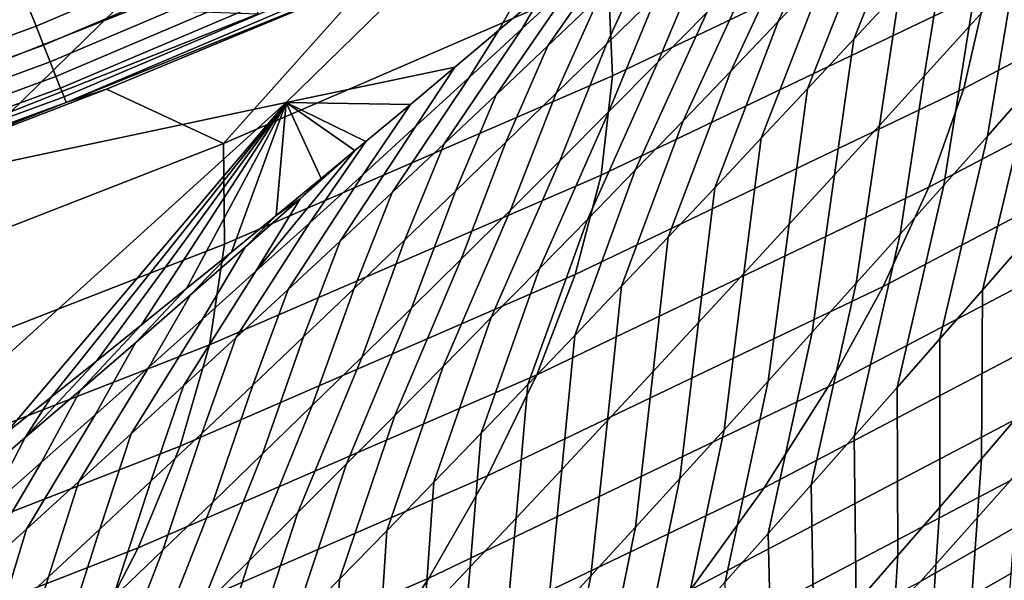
# Model space of a CAD drawing. Header units: metres. Extents: x -240 to 45, y -77 to 27.
# Tile 1033 of 1056: x 32.635 to 34.276, y -18.32 to -17.385. Entities that reach past the tile are written whole.
import ezdxf

# ---------------------------------------------------------------- set-up
doc = ezdxf.new("R2010")
doc.units = ezdxf.units.M
doc.layers.add('solid_102011X2', color=7, linetype='CONTINUOUS')

msp = doc.modelspace()

# ---------------------------------------------------------------- linework, layer by layer
at = {"layer": 'solid_102011X2'}
for points in [[(33.078934, -17.523245, 77.488869), (32.512592, -17.643534, 73.096085), (33.151791, -17.01812, 72.994621), (33.714634, -16.902121, 77.392929)], [(33.359734, -17.464724, 79.824989), (33.078934, -17.523245, 77.488869), (33.714634, -16.902121, 77.392929), (33.433254, -17.402739, 79.901062)], [(33.506393, -17.340693, 79.977531), (33.433254, -17.402739, 79.901062), (33.714634, -16.902121, 77.392929)], [(33.502342, -16.999037, 199.974136), (32.648361, -17.361801, 199.974136), (32.661983, -17.396242, 199.954468), (33.517677, -17.032753, 199.954468)], [(32.676884, -17.006468, 68.5746), (32.045013, -17.635078, 68.680038), (31.405153, -17.754538, 64.285294), (32.040318, -17.121679, 64.173927)], [(32.512592, -17.643534, 73.096085), (32.045013, -17.635078, 68.680038), (32.676884, -17.006468, 68.5746), (33.151791, -17.01812, 72.994621)], [(33.622887, -17.479084, 191.238327), (34.259098, -17.174788, 191.227112), (34.246223, -17.012753, 195.587463), (33.615578, -17.314178, 195.594376)], [(34.875519, -17.006351, 186.856796), (34.245373, -17.337194, 186.871689), (34.20797, -17.500315, 182.52124), (34.843739, -17.166361, 182.502792)], [(33.517677, -17.032753, 199.954468), (32.661983, -17.396242, 199.954468), (32.674469, -17.427795, 199.92981), (33.531723, -17.063641, 199.92981)], [(33.97805, -17.305687, 82.443054), (33.898949, -17.388573, 82.400085), (34.023808, -17.124393, 81.974503), (34.104679, -17.04105, 82.016365)], [(32.876736, -17.055344, 208.733124), (32.203518, -17.321405, 208.72261), (32.25164, -17.403008, 206.641113), (32.927773, -17.135693, 206.648895)], [(33.531723, -17.063641, 199.92981), (32.674469, -17.427795, 199.92981), (32.685566, -17.455845, 199.900681), (33.544212, -17.091099, 199.900681)], [(34.101784, -17.335073, 83.00013), (34.024906, -17.417892, 82.954597), (34.135696, -17.13949, 82.530365), (34.21423, -17.056196, 82.574722)], [(33.544212, -17.091099, 199.900681), (32.685566, -17.455845, 199.900681), (32.695057, -17.479841, 199.867615), (33.554897, -17.11459, 199.867615)], [(34.291409, -17.31432, 83.601021), (34.216942, -17.39695, 83.552612), (34.254951, -17.169079, 83.092552), (34.33123, -17.08592, 83.139442)], [(33.554897, -17.11459, 199.867615), (32.695057, -17.479841, 199.867615), (32.702763, -17.499317, 199.831284), (33.563568, -17.133654, 199.831284)], [(33.649944, -17.127193, 199.711761), (33.217041, -17.319752, 199.711823), (32.974289, -17.591948, 195.601395), (33.615578, -17.314178, 195.594376)], [(33.898949, -17.388573, 82.400085), (33.819668, -17.471298, 82.357567), (33.942741, -17.207581, 81.933098), (34.023808, -17.124393, 81.974503)], [(32.927773, -17.135693, 206.648895), (32.25164, -17.403008, 206.641113), (32.291401, -17.484421, 204.56015), (32.97044, -17.215855, 204.565262)], [(33.563568, -17.133654, 199.831284), (32.702763, -17.499317, 199.831284), (32.708527, -17.513891, 199.792389), (33.570057, -17.147921, 199.792389)], [(33.570057, -17.147921, 199.792389), (32.708527, -17.513891, 199.792389), (32.712242, -17.523277, 199.751678), (33.574238, -17.157108, 199.751678)], [(34.024906, -17.417892, 82.954597), (33.947845, -17.500584, 82.909523), (34.056969, -17.222656, 82.486481), (34.135696, -17.13949, 82.530365)], [(33.574238, -17.157108, 199.751678), (32.712242, -17.523277, 199.751678), (33.217041, -17.319752, 199.711823)], [(33.601074, -17.34691, 80.788841), (33.514912, -17.428921, 80.75296), (33.648964, -17.236681, 80.314232), (33.737083, -17.154499, 80.349014)], [(34.259098, -17.174788, 191.227112), (33.622887, -17.479084, 191.238327), (33.603527, -17.644367, 186.886871), (34.245373, -17.337194, 186.871689)], [(33.780056, -17.373434, 81.851593), (33.698441, -17.456076, 81.811462), (33.779823, -17.261591, 81.360321), (33.863098, -17.178986, 81.398972)], [(34.216942, -17.39695, 83.552612), (34.142273, -17.479479, 83.504646), (34.178467, -17.252132, 83.046112), (34.254951, -17.169079, 83.092552)], [(34.843739, -17.166361, 182.502792), (34.20797, -17.500315, 182.52124), (34.149757, -17.664486, 178.175064), (34.791267, -17.327402, 178.15332)], [(33.696369, -17.34399, 81.32206), (33.61274, -17.426168, 81.28418), (33.687077, -17.26466, 80.825081), (33.772915, -17.182177, 80.861687)], [(33.819668, -17.471298, 82.357567), (33.740204, -17.553852, 82.315483), (33.861492, -17.2906, 81.892136), (33.942741, -17.207581, 81.933098)], [(32.97044, -17.215855, 204.565262), (32.291401, -17.484421, 204.56015), (32.323109, -17.565681, 202.479767), (33.005051, -17.295868, 202.482285)], [(33.947845, -17.500584, 82.909523), (33.870605, -17.583136, 82.864914), (33.97805, -17.305687, 82.443054), (34.056969, -17.222656, 82.486481)], [(33.514912, -17.428921, 80.75296), (33.4286, -17.510683, 80.71743), (33.560692, -17.318617, 80.2798), (33.648964, -17.236681, 80.314232)], [(34.319862, -17.497469, 84.094666), (34.247398, -17.579456, 84.044472), (34.291409, -17.31432, 83.601021), (34.365665, -17.231598, 83.649864)], [(32.347084, -17.646828, 200.399994), (29.009848, -17.449629, 200.399994), (29.903919, -17.262794, 200.399994), (33.031929, -17.375763, 200.399994)], [(33.698441, -17.456076, 81.811462), (33.616646, -17.538511, 81.771736), (33.696369, -17.34399, 81.32206), (33.779823, -17.261591, 81.360321)], [(34.142273, -17.479479, 83.504646), (34.06741, -17.561901, 83.457123), (34.101784, -17.335073, 83.00013), (34.178467, -17.252132, 83.046112)], [(33.560692, -17.318617, 80.2798), (33.472286, -17.400299, 80.245712), (33.506393, -17.340693, 79.977531), (33.579243, -17.278513, 80.054504)], [(33.61274, -17.426168, 81.28418), (33.528946, -17.508121, 81.246674), (33.601074, -17.34691, 80.788841), (33.687077, -17.26466, 80.825081)], [(33.005051, -17.295868, 202.482285), (32.323109, -17.565681, 202.479767), (32.347084, -17.646828, 200.399994), (33.031929, -17.375763, 200.399994)], [(33.740204, -17.553852, 82.315483), (33.660564, -17.636223, 82.273819), (33.780056, -17.373434, 81.851593), (33.861492, -17.2906, 81.892136)], [(33.870605, -17.583136, 82.864914), (33.793186, -17.665543, 82.820755), (33.898949, -17.388573, 82.400085), (33.97805, -17.305687, 82.443054)], [(32.633858, -17.325146, 199.988449), (31.764635, -17.644028, 199.988449), (31.777281, -17.681364, 199.974136), (32.648361, -17.361801, 199.974136)], [(32.712242, -17.523277, 199.751678), (32.779514, -17.501217, 199.711868), (33.217041, -17.319752, 199.711823)], [(33.217041, -17.319752, 199.711823), (32.779514, -17.501217, 199.711868), (32.974289, -17.591948, 195.601395)], [(32.975937, -17.759499, 191.249741), (33.622887, -17.479084, 191.238327), (33.615578, -17.314178, 195.594376), (32.974289, -17.591948, 195.601395)], [(33.4286, -17.510683, 80.71743), (33.342144, -17.592196, 80.682236), (33.472286, -17.400299, 80.245712), (33.560692, -17.318617, 80.2798)], [(34.791267, -17.327402, 178.15332), (34.149757, -17.664486, 178.175064), (34.073605, -17.830046, 173.832397), (34.720997, -17.489805, 173.807556)], [(34.247398, -17.579456, 84.044472), (34.174732, -17.661354, 83.994698), (34.216942, -17.39695, 83.552612), (34.291409, -17.31432, 83.601021)], [(33.472286, -17.400299, 80.245712), (33.383747, -17.48173, 80.21196), (33.433254, -17.402739, 79.901062), (33.506393, -17.340693, 79.977531)], [(33.616646, -17.538511, 81.771736), (33.534679, -17.620733, 81.732391), (33.61274, -17.426168, 81.28418), (33.696369, -17.34399, 81.32206)], [(34.245373, -17.337194, 186.871689), (33.603527, -17.644367, 186.886871), (33.560394, -17.810377, 182.540039), (34.20797, -17.500315, 182.52124)], [(34.06741, -17.561901, 83.457123), (33.992359, -17.644209, 83.410049), (34.024906, -17.417892, 82.954597), (34.101784, -17.335073, 83.00013)], [(33.528946, -17.508121, 81.246674), (33.444988, -17.58984, 81.209518), (33.514912, -17.428921, 80.75296), (33.601074, -17.34691, 80.788841)], [(32.648361, -17.361801, 199.974136), (31.777281, -17.681364, 199.974136), (31.789162, -17.716444, 199.954468), (32.661983, -17.396242, 199.954468)], [(33.660564, -17.636223, 82.273819), (33.58075, -17.718397, 82.232559), (33.698441, -17.456076, 81.811462), (33.780056, -17.373434, 81.851593)], [(33.793186, -17.665543, 82.820755), (33.715595, -17.747787, 82.777039), (33.819668, -17.471298, 82.357567), (33.898949, -17.388573, 82.400085)], [(32.661983, -17.396242, 199.954468), (31.789162, -17.716444, 199.954468), (31.800047, -17.748585, 199.92981), (32.674469, -17.427795, 199.92981)], [(33.342144, -17.592196, 80.682236), (33.25555, -17.673454, 80.647377), (33.383747, -17.48173, 80.21196), (33.472286, -17.400299, 80.245712)], [(33.383747, -17.48173, 80.21196), (33.29509, -17.562902, 80.178543), (33.359734, -17.464724, 79.824989), (33.433254, -17.402739, 79.901062)], [(34.174732, -17.661354, 83.994698), (34.101868, -17.743158, 83.945366), (34.142273, -17.479479, 83.504646), (34.216942, -17.39695, 83.552612)], [(33.534679, -17.620733, 81.732391), (33.452541, -17.70273, 81.69342), (33.528946, -17.508121, 81.246674), (33.61274, -17.426168, 81.28418)], [(33.992359, -17.644209, 83.410049), (33.917122, -17.726395, 83.363426), (33.947845, -17.500584, 82.909523), (34.024906, -17.417892, 82.954597)], [(34.309898, -17.754974, 84.5476), (34.239098, -17.836334, 84.495819), (34.319862, -17.497469, 84.094666), (34.39212, -17.415401, 84.145294)], [(32.674469, -17.427795, 199.92981), (31.800047, -17.748585, 199.92981), (31.809723, -17.777155, 199.900681), (32.685566, -17.455845, 199.900681)], [(33.444988, -17.58984, 81.209518), (33.360874, -17.671316, 81.172722), (33.4286, -17.510683, 80.71743), (33.514912, -17.428921, 80.75296)], [(32.685566, -17.455845, 199.900681), (31.809723, -17.777155, 199.900681), (31.818001, -17.801598, 199.867615), (32.695057, -17.479841, 199.867615)], [(33.58075, -17.718397, 82.232559), (33.500763, -17.800367, 82.191696), (33.616646, -17.538511, 81.771736), (33.698441, -17.456076, 81.811462)], [(33.359734, -17.464724, 79.824989), (33.285736, -17.526724, 79.749199), (33.078934, -17.523245, 77.488869)], [(33.29509, -17.562902, 80.178543), (33.206318, -17.643814, 80.145447), (33.285736, -17.526724, 79.749199), (33.359734, -17.464724, 79.824989)], [(33.715595, -17.747787, 82.777039), (33.637833, -17.829861, 82.733757), (33.740204, -17.553852, 82.315483), (33.819668, -17.471298, 82.357567)], [(32.695057, -17.479841, 199.867615), (31.818001, -17.801598, 199.867615), (31.824718, -17.821434, 199.831284), (32.702763, -17.499317, 199.831284)], [(33.622887, -17.479084, 191.238327), (32.975937, -17.759499, 191.249741), (32.950848, -17.927435, 186.902298), (33.603527, -17.644367, 186.886871)], [(33.25555, -17.673454, 80.647377), (33.168827, -17.754457, 80.612846), (33.29509, -17.562902, 80.178543), (33.383747, -17.48173, 80.21196)], [(34.720997, -17.489805, 173.807556), (34.073605, -17.830046, 173.832397), (33.98204, -17.997272, 169.492477), (34.635479, -17.653847, 169.464661)], [(34.101868, -17.743158, 83.945366), (34.028809, -17.82486, 83.896461), (34.06741, -17.561901, 83.457123), (34.142273, -17.479479, 83.504646)], [(32.702763, -17.499317, 199.831284), (31.824718, -17.821434, 199.831284), (31.829746, -17.836277, 199.792389), (32.708527, -17.513891, 199.792389)], [(32.779514, -17.501217, 199.711868), (32.337639, -17.671488, 199.711929), (32.323235, -17.845684, 195.608536), (32.974289, -17.591948, 195.601395)], [(32.712242, -17.523277, 199.751678), (32.337639, -17.671488, 199.711929), (32.779514, -17.501217, 199.711868)], [(33.452541, -17.70273, 81.69342), (33.370239, -17.784496, 81.654808), (33.444988, -17.58984, 81.209518), (33.528946, -17.508121, 81.246674)], [(34.20797, -17.500315, 182.52124), (33.560394, -17.810377, 182.540039), (33.49633, -17.977453, 178.197205), (34.149757, -17.664486, 178.175064)], [(33.917122, -17.726395, 83.363426), (33.841705, -17.808449, 83.317261), (33.870605, -17.583136, 82.864914), (33.947845, -17.500584, 82.909523)], [(34.239098, -17.836334, 84.495819), (34.168091, -17.917614, 84.444458), (34.247398, -17.579456, 84.044472), (34.319862, -17.497469, 84.094666)], [(32.708527, -17.513891, 199.792389), (31.829746, -17.836277, 199.792389), (31.832985, -17.845839, 199.751678), (32.712242, -17.523277, 199.751678)], [(32.712242, -17.523277, 199.751678), (31.832985, -17.845839, 199.751678), (32.337639, -17.671488, 199.711929)], [(32.420712, -18.119953, 77.588211), (31.85075, -18.244368, 73.201134), (32.512592, -17.643534, 73.096085), (33.078934, -17.523245, 77.488869)], [(32.535603, -18.134264, 79.026627), (32.420712, -18.119953, 77.588211), (33.078934, -17.523245, 77.488869), (32.611477, -18.07452, 79.096146)], [(32.687096, -18.014597, 79.166168), (32.611477, -18.07452, 79.096146), (33.078934, -17.523245, 77.488869)], [(32.762489, -17.954479, 79.23674), (32.687096, -18.014597, 79.166168), (33.078934, -17.523245, 77.488869)], [(32.837673, -17.894148, 79.307899), (32.762489, -17.954479, 79.23674), (33.078934, -17.523245, 77.488869)], [(32.912678, -17.833588, 79.379684), (32.837673, -17.894148, 79.307899), (33.078934, -17.523245, 77.488869)], [(32.987522, -17.772778, 79.452126), (32.912678, -17.833588, 79.379684), (33.078934, -17.523245, 77.488869)], [(33.062229, -17.711704, 79.525261), (32.987522, -17.772778, 79.452126), (33.078934, -17.523245, 77.488869)], [(33.136822, -17.650347, 79.599136), (33.062229, -17.711704, 79.525261), (33.078934, -17.523245, 77.488869)], [(33.193382, -17.603573, 79.655716), (33.136822, -17.650347, 79.599136), (33.078934, -17.523245, 77.488869)], [(33.211323, -17.588688, 79.673775), (33.193382, -17.603573, 79.655716), (33.078934, -17.523245, 77.488869)], [(33.285736, -17.526724, 79.749199), (33.211323, -17.588688, 79.673775), (33.078934, -17.523245, 77.488869)], [(33.360874, -17.671316, 81.172722), (33.276608, -17.752548, 81.136253), (33.342144, -17.592196, 80.682236), (33.4286, -17.510683, 80.71743)], [(33.206318, -17.643814, 80.145447), (33.117428, -17.724457, 80.112656), (33.211323, -17.588688, 79.673775), (33.285736, -17.526724, 79.749199)], [(33.500763, -17.800367, 82.191696), (33.420601, -17.882122, 82.151215), (33.534679, -17.620733, 81.732391), (33.616646, -17.538511, 81.771736)], [(33.637833, -17.829861, 82.733757), (33.559898, -17.911751, 82.690887), (33.660564, -17.636223, 82.273819), (33.740204, -17.553852, 82.315483)], [(33.168827, -17.754457, 80.612846), (33.081978, -17.835203, 80.578629), (33.206318, -17.643814, 80.145447), (33.29509, -17.562902, 80.178543)], [(34.028809, -17.82486, 83.896461), (33.955563, -17.906454, 83.848), (33.992359, -17.644209, 83.410049), (34.06741, -17.561901, 83.457123)], [(33.117428, -17.724457, 80.112656), (33.028423, -17.804817, 80.080154), (33.193382, -17.603573, 79.655716), (33.211323, -17.588688, 79.673775)], [(33.370239, -17.784496, 81.654808), (33.287773, -17.866024, 81.616554), (33.360874, -17.671316, 81.172722), (33.444988, -17.58984, 81.209518)], [(33.841705, -17.808449, 83.317261), (33.766121, -17.890364, 83.271538), (33.793186, -17.665543, 82.820755), (33.870605, -17.583136, 82.864914)], [(34.168091, -17.917614, 84.444458), (34.096882, -17.998808, 84.393524), (34.174732, -17.661354, 83.994698), (34.247398, -17.579456, 84.044472)], [(32.319134, -18.015652, 191.261307), (32.975937, -17.759499, 191.249741), (32.974289, -17.591948, 195.601395), (32.323235, -17.845684, 195.608536)], [(33.028423, -17.804817, 80.080154), (33.101978, -17.684212, 79.62484), (33.193382, -17.603573, 79.655716)], [(33.101978, -17.684212, 79.62484), (33.136822, -17.650347, 79.599136), (33.193382, -17.603573, 79.655716)], [(33.276608, -17.752548, 81.136253), (33.192192, -17.83353, 81.100121), (33.25555, -17.673454, 80.647377), (33.342144, -17.592196, 80.682236)], [(33.420601, -17.882122, 82.151215), (33.340271, -17.963654, 82.111099), (33.452541, -17.70273, 81.69342), (33.534679, -17.620733, 81.732391)], [(33.559898, -17.911751, 82.690887), (33.481789, -17.993444, 82.648422), (33.58075, -17.718397, 82.232559), (33.660564, -17.636223, 82.273819)], [(33.603527, -17.644367, 186.886871), (32.950848, -17.927435, 186.902298), (32.90189, -18.096104, 182.559143), (33.560394, -17.810377, 182.540039)], [(33.081978, -17.835203, 80.578629), (32.995007, -17.915682, 80.544708), (33.117428, -17.724457, 80.112656), (33.206318, -17.643814, 80.145447)], [(33.101978, -17.684212, 79.62484), (33.062229, -17.711704, 79.525261), (33.136822, -17.650347, 79.599136)], [(34.635479, -17.653847, 169.464661), (33.98204, -17.997272, 169.492477), (33.875324, -18.166035, 165.154312), (34.53495, -17.819393, 165.123581)], [(33.955563, -17.906454, 83.848), (33.882137, -17.98793, 83.79998), (33.917122, -17.726395, 83.363426), (33.992359, -17.644209, 83.410049)], [(33.287773, -17.866024, 81.616554), (33.205147, -17.947308, 81.578636), (33.276608, -17.752548, 81.136253), (33.360874, -17.671316, 81.172722)], [(34.149757, -17.664486, 178.175064), (33.49633, -17.977453, 178.197205), (33.414185, -18.145943, 173.857697), (34.073605, -17.830046, 173.832397)], [(33.766121, -17.890364, 83.271538), (33.690365, -17.972128, 83.226265), (33.715595, -17.747787, 82.777039), (33.793186, -17.665543, 82.820755)], [(34.096882, -17.998808, 84.393524), (34.025482, -18.079908, 84.34301), (34.101868, -17.743158, 83.945366), (34.174732, -17.661354, 83.994698)], [(33.028423, -17.804817, 80.080154), (32.939301, -17.884892, 80.047928), (33.010601, -17.764393, 79.593788), (33.101978, -17.684212, 79.62484)], [(33.101978, -17.684212, 79.62484), (33.010601, -17.764393, 79.593788), (33.062229, -17.711704, 79.525261)], [(33.192192, -17.83353, 81.100121), (33.107639, -17.914261, 81.064308), (33.168827, -17.754457, 80.612846), (33.25555, -17.673454, 80.647377)], [(33.340271, -17.963654, 82.111099), (33.259773, -18.044954, 82.071342), (33.370239, -17.784496, 81.654808), (33.452541, -17.70273, 81.69342)], [(32.919117, -17.844267, 79.562981), (32.987522, -17.772778, 79.452126), (33.062229, -17.711704, 79.525261), (33.010601, -17.764393, 79.593788)], [(33.481789, -17.993444, 82.648422), (33.403507, -18.074934, 82.606346), (33.500763, -17.800367, 82.191696), (33.58075, -17.718397, 82.232559)], [(32.995007, -17.915682, 80.544708), (32.907906, -17.995884, 80.511078), (33.028423, -17.804817, 80.080154), (33.117428, -17.724457, 80.112656)], [(33.882137, -17.98793, 83.79998), (33.808533, -18.069283, 83.752396), (33.841705, -17.808449, 83.317261), (33.917122, -17.726395, 83.363426)], [(33.107639, -17.914261, 81.064308), (33.022949, -17.994738, 81.028816), (33.081978, -17.835203, 80.578629), (33.168827, -17.754457, 80.612846)], [(33.205147, -17.947308, 81.578636), (33.122364, -18.028343, 81.541054), (33.192192, -17.83353, 81.100121), (33.276608, -17.752548, 81.136253)], [(33.690365, -17.972128, 83.226265), (33.614441, -18.053732, 83.181419), (33.637833, -17.829861, 82.733757), (33.715595, -17.747787, 82.777039)], [(34.025482, -18.079908, 84.34301), (33.953892, -18.16091, 84.292923), (34.028809, -17.82486, 83.896461), (34.101868, -17.743158, 83.945366)], [(34.306595, -18.036839, 84.987595), (34.237408, -18.117449, 84.934311), (34.239098, -17.836334, 84.495819), (34.309898, -17.754974, 84.5476)], [(32.975937, -17.759499, 191.249741), (32.319134, -18.015652, 191.261307), (32.288227, -18.186008, 186.917953), (32.950848, -17.927435, 186.902298)], [(32.939301, -17.884892, 80.047928), (32.85006, -17.964666, 80.015961), (32.919117, -17.844267, 79.562981), (33.010601, -17.764393, 79.593788)], [(32.827522, -17.923822, 79.532417), (32.912678, -17.833588, 79.379684), (32.987522, -17.772778, 79.452126), (32.919117, -17.844267, 79.562981)], [(33.259773, -18.044954, 82.071342), (33.179111, -18.126019, 82.031929), (33.287773, -17.866024, 81.616554), (33.370239, -17.784496, 81.654808)], [(34.944939, -17.775883, 156.406326), (34.286018, -18.153814, 156.442368), (34.1362, -18.322092, 152.100525), (34.801453, -17.940662, 152.061325)], [(33.403507, -18.074934, 82.606346), (33.325054, -18.156212, 82.564644), (33.420601, -17.882122, 82.151215), (33.500763, -17.800367, 82.191696)], [(32.907906, -17.995884, 80.511078), (32.820679, -18.0758, 80.477715), (32.939301, -17.884892, 80.047928), (33.028423, -17.804817, 80.080154)], [(33.560394, -17.810377, 182.540039), (32.90189, -18.096104, 182.559143), (32.831879, -18.265858, 178.219727), (33.49633, -17.977453, 178.197205)], [(33.808533, -18.069283, 83.752396), (33.734756, -18.150501, 83.705246), (33.766121, -17.890364, 83.271538), (33.841705, -17.808449, 83.317261)], [(34.53495, -17.819393, 165.123581), (33.875324, -18.166035, 165.154312), (33.752769, -18.336027, 160.816879), (34.418701, -17.986149, 160.783188)], [(32.735825, -18.003057, 79.502075), (32.837673, -17.894148, 79.307899), (32.912678, -17.833588, 79.379684), (32.827522, -17.923822, 79.532417)], [(33.022949, -17.994738, 81.028816), (32.938126, -18.074957, 80.993622), (32.995007, -17.915682, 80.544708), (33.081978, -17.835203, 80.578629)], [(33.122364, -18.028343, 81.541054), (33.039433, -18.109129, 81.503792), (33.107639, -17.914261, 81.064308), (33.192192, -17.83353, 81.100121)], [(34.073605, -17.830046, 173.832397), (33.414185, -18.145943, 173.857697), (33.316471, -18.316128, 169.520798), (33.98204, -17.997272, 169.492477)], [(33.614441, -18.053732, 83.181419), (33.538349, -18.13516, 83.137009), (33.559898, -17.911751, 82.690887), (33.637833, -17.829861, 82.733757)], [(33.953892, -18.16091, 84.292923), (33.882114, -18.2418, 84.243271), (33.955563, -17.906454, 83.848), (34.028809, -17.82486, 83.896461)], [(34.237408, -18.117449, 84.934311), (34.168018, -18.197989, 84.881432), (34.168091, -17.917614, 84.444458), (34.239098, -17.836334, 84.495819)], [(32.85006, -17.964666, 80.015961), (32.7607, -18.044134, 79.98423), (32.827522, -17.923822, 79.532417), (32.919117, -17.844267, 79.562981)], [(33.179111, -18.126019, 82.031929), (33.098286, -18.206841, 81.992851), (33.205147, -17.947308, 81.578636), (33.287773, -17.866024, 81.616554)], [(35.123795, -17.857447, 143.323868), (34.46051, -18.270853, 143.368774), (34.261684, -18.435677, 139.02182), (34.931202, -18.018545, 138.973465)], [(32.820679, -18.0758, 80.477715), (32.733318, -18.155422, 80.444603), (32.85006, -17.964666, 80.015961), (32.939301, -17.884892, 80.047928)], [(33.325054, -18.156212, 82.564644), (33.246433, -18.237265, 82.5233), (33.340271, -17.963654, 82.111099), (33.420601, -17.882122, 82.151215)], [(32.644016, -18.081963, 79.471939), (32.762489, -17.954479, 79.23674), (32.837673, -17.894148, 79.307899), (32.735825, -18.003057, 79.502075)], [(33.734756, -18.150501, 83.705246), (33.660816, -18.231577, 83.658546), (33.690365, -17.972128, 83.226265), (33.766121, -17.890364, 83.271538)], [(32.938126, -18.074957, 80.993622), (32.853165, -18.154913, 80.958725), (32.907906, -17.995884, 80.511078), (32.995007, -17.915682, 80.544708)], [(33.039433, -18.109129, 81.503792), (32.956348, -18.189661, 81.466843), (33.022949, -17.994738, 81.028816), (33.107639, -17.914261, 81.064308)], [(33.538349, -18.13516, 83.137009), (33.462086, -18.216406, 83.092995), (33.481789, -17.993444, 82.648422), (33.559898, -17.911751, 82.690887)], [(33.882114, -18.2418, 84.243271), (33.810162, -18.322577, 84.194038), (33.882137, -17.98793, 83.79998), (33.955563, -17.906454, 83.848)], [(34.168018, -18.197989, 84.881432), (34.098427, -18.27845, 84.828957), (34.096882, -17.998808, 84.393524), (34.168091, -17.917614, 84.444458)], [(32.950848, -17.927435, 186.902298), (32.288227, -18.186008, 186.917953), (32.233353, -18.357109, 182.578552), (32.90189, -18.096104, 182.559143)], [(32.7607, -18.044134, 79.98423), (32.671219, -18.123291, 79.952728), (32.735825, -18.003057, 79.502075), (32.827522, -17.923822, 79.532417)], [(33.098286, -18.206841, 81.992851), (33.017296, -18.287416, 81.954094), (33.122364, -18.028343, 81.541054), (33.205147, -17.947308, 81.578636)], [(34.801453, -17.940662, 152.061325), (34.1362, -18.322092, 152.100525), (33.968586, -18.490685, 147.757858), (34.640205, -18.105749, 147.715378)], [(32.644016, -18.081963, 79.471939), (32.687096, -18.014597, 79.166168), (32.762489, -17.954479, 79.23674)], [(32.733318, -18.155422, 80.444603), (32.645824, -18.234743, 80.411736), (32.7607, -18.044134, 79.98423), (32.85006, -17.964666, 80.015961)], [(33.246433, -18.237265, 82.5233), (33.167637, -18.31809, 82.482315), (33.259773, -18.044954, 82.071342), (33.340271, -17.963654, 82.111099)], [(33.49633, -17.977453, 178.197205), (32.831879, -18.265858, 178.219727), (32.743641, -18.437048, 173.883423), (33.414185, -18.145943, 173.857697)], [(33.660816, -18.231577, 83.658546), (33.586712, -18.3125, 83.612282), (33.614441, -18.053732, 83.181419), (33.690365, -17.972128, 83.226265)], [(32.853165, -18.154913, 80.958725), (32.768066, -18.234591, 80.924095), (32.820679, -18.0758, 80.477715), (32.907906, -17.995884, 80.511078)], [(32.956348, -18.189661, 81.466843), (32.873123, -18.269939, 81.430199), (32.938126, -18.074957, 80.993622), (33.022949, -17.994738, 81.028816)], [(33.98204, -17.997272, 169.492477), (33.316471, -18.316128, 169.520798), (33.203453, -18.487875, 165.185623), (33.875324, -18.166035, 165.154312)], [(33.462086, -18.216406, 83.092995), (33.385651, -18.297457, 83.049377), (33.403507, -18.074934, 82.606346), (33.481789, -17.993444, 82.648422)], [(34.418701, -17.986149, 160.783188), (33.752769, -18.336027, 160.816879), (33.613689, -18.506948, 156.479126), (34.286018, -18.153814, 156.442368)], [(33.810162, -18.322577, 84.194038), (33.738033, -18.403229, 84.145241), (33.808533, -18.069283, 83.752396), (33.882137, -17.98793, 83.79998)], [(34.098427, -18.27845, 84.828957), (34.028637, -18.358826, 84.776894), (34.025482, -18.079908, 84.34301), (34.096882, -17.998808, 84.393524)], [(32.644016, -18.081963, 79.471939), (32.552101, -18.160534, 79.441994), (32.611477, -18.07452, 79.096146), (32.687096, -18.014597, 79.166168)], [(32.671219, -18.123291, 79.952728), (32.581615, -18.202127, 79.92144), (32.644016, -18.081963, 79.471939), (32.735825, -18.003057, 79.502075)], [(33.017296, -18.287416, 81.954094), (32.93615, -18.367743, 81.915657), (33.039433, -18.109129, 81.503792), (33.122364, -18.028343, 81.541054)], [(34.931202, -18.018545, 138.973465), (34.261684, -18.435677, 139.02182), (34.043034, -18.599934, 134.674683), (34.718761, -18.179085, 134.622787)], [(32.645824, -18.234743, 80.411736), (32.558193, -18.313755, 80.379082), (32.671219, -18.123291, 79.952728), (32.7607, -18.044134, 79.98423)], [(33.167637, -18.31809, 82.482315), (33.088676, -18.39868, 82.441666), (33.179111, -18.126019, 82.031929), (33.259773, -18.044954, 82.071342)], [(34.281441, -18.376791, 85.389687), (34.213516, -18.45677, 85.334953), (34.237408, -18.117449, 84.934311), (34.306595, -18.036839, 84.987595)], [(33.586712, -18.3125, 83.612282), (33.512444, -18.393257, 83.566429), (33.538349, -18.13516, 83.137009), (33.614441, -18.053732, 83.181419)], [(32.581615, -18.202127, 79.92144), (32.491886, -18.280642, 79.89035), (32.552101, -18.160534, 79.441994), (32.644016, -18.081963, 79.471939)], [(32.768066, -18.234591, 80.924095), (32.682827, -18.313988, 80.889717), (32.733318, -18.155422, 80.444603), (32.820679, -18.0758, 80.477715)], [(32.873123, -18.269939, 81.430199), (32.789749, -18.349957, 81.393845), (32.853165, -18.154913, 80.958725), (32.938126, -18.074957, 80.993622)], [(33.385651, -18.297457, 83.049377), (33.309048, -18.378302, 83.006142), (33.325054, -18.156212, 82.564644), (33.403507, -18.074934, 82.606346)], [(33.738033, -18.403229, 84.145241), (33.665733, -18.483747, 84.096878), (33.734756, -18.150501, 83.705246), (33.808533, -18.069283, 83.752396)], [(34.028637, -18.358826, 84.776894), (33.958656, -18.439112, 84.72525), (33.953892, -18.16091, 84.292923), (34.025482, -18.079908, 84.34301)], [(32.90189, -18.096104, 182.559143), (32.233353, -18.357109, 182.578552), (32.157307, -18.529308, 178.242584), (32.831879, -18.265858, 178.219727)], [(32.93615, -18.367743, 81.915657), (32.854847, -18.447819, 81.877518), (32.956348, -18.189661, 81.466843), (33.039433, -18.109129, 81.503792)], [(34.640205, -18.105749, 147.715378), (33.968586, -18.490685, 147.757858), (33.782505, -18.659292, 143.414688), (34.46051, -18.270853, 143.368774)], [(32.558193, -18.313755, 80.379082), (32.470425, -18.392454, 80.346649), (32.581615, -18.202127, 79.92144), (32.671219, -18.123291, 79.952728)], [(33.088676, -18.39868, 82.441666), (33.009544, -18.479031, 82.401344), (33.098286, -18.206841, 81.992851), (33.179111, -18.126019, 82.031929)], [(34.213516, -18.45677, 85.334953), (34.145386, -18.536682, 85.280617), (34.168018, -18.197989, 84.881432), (34.237408, -18.117449, 84.934311)], [(33.414185, -18.145943, 173.857697), (32.743641, -18.437048, 173.883423), (32.639668, -18.609959, 169.549606), (33.316471, -18.316128, 169.520798)], [(33.512444, -18.393257, 83.566429), (33.438007, -18.473841, 83.520988), (33.462086, -18.216406, 83.092995), (33.538349, -18.13516, 83.137009)], [(32.682827, -18.313988, 80.889717), (32.597439, -18.393091, 80.855591), (32.645824, -18.234743, 80.411736), (32.733318, -18.155422, 80.444603)], [(32.789749, -18.349957, 81.393845), (32.706226, -18.429707, 81.357765), (32.768066, -18.234591, 80.924095), (32.853165, -18.154913, 80.958725)], [(33.309048, -18.378302, 83.006142), (33.232269, -18.458935, 82.963272), (33.246433, -18.237265, 82.5233), (33.325054, -18.156212, 82.564644)], [(34.286018, -18.153814, 156.442368), (33.613689, -18.506948, 156.479126), (33.457413, -18.678495, 152.140503), (34.1362, -18.322092, 152.100525)], [(33.665733, -18.483747, 84.096878), (33.593273, -18.564125, 84.048943), (33.660816, -18.231577, 83.658546), (33.734756, -18.150501, 83.705246)], [(33.958656, -18.439112, 84.72525), (33.888489, -18.519299, 84.674026), (33.882114, -18.2418, 84.243271), (33.953892, -18.16091, 84.292923)], [(33.875324, -18.166035, 165.154312), (33.203453, -18.487875, 165.185623), (33.074474, -18.660873, 160.851196), (33.752769, -18.336027, 160.816879)], [(34.718761, -18.179085, 134.622787), (34.043034, -18.599934, 134.674683), (33.803883, -18.763329, 130.327515), (34.48576, -18.338781, 130.271988)], [(32.854847, -18.447819, 81.877518), (32.773384, -18.527641, 81.839684), (32.873123, -18.269939, 81.430199), (32.956348, -18.189661, 81.466843)], [(34.145386, -18.536682, 85.280617), (34.077049, -18.616524, 85.226685), (34.098427, -18.27845, 84.828957), (34.168018, -18.197989, 84.881432)], [(33.009544, -18.479031, 82.401344), (32.930244, -18.559135, 82.361343), (33.017296, -18.287416, 81.954094), (33.098286, -18.206841, 81.992851)], [(33.438007, -18.473841, 83.520988), (33.3634, -18.554237, 83.475945), (33.385651, -18.297457, 83.049377), (33.462086, -18.216406, 83.092995)], [(32.597439, -18.393091, 80.855591), (32.511906, -18.471899, 80.821693), (32.558193, -18.313755, 80.379082), (32.645824, -18.234743, 80.411736)], [(32.706226, -18.429707, 81.357765), (32.622551, -18.509176, 81.321953), (32.682827, -18.313988, 80.889717), (32.768066, -18.234591, 80.924095)], [(33.232269, -18.458935, 82.963272), (33.155319, -18.539349, 82.920753), (33.167637, -18.31809, 82.482315), (33.246433, -18.237265, 82.5233)], [(33.593273, -18.564125, 84.048943), (33.520649, -18.644348, 84.001434), (33.586712, -18.3125, 83.612282), (33.660816, -18.231577, 83.658546)], [(33.888489, -18.519299, 84.674026), (33.818134, -18.599379, 84.623215), (33.810162, -18.322577, 84.194038), (33.882114, -18.2418, 84.243271)], [(32.831879, -18.265858, 178.219727), (32.157307, -18.529308, 178.242584), (32.062881, -18.702965, 173.909546), (32.743641, -18.437048, 173.883423)], [(32.773384, -18.527641, 81.839684), (32.691769, -18.607208, 81.802132), (32.789749, -18.349957, 81.393845), (32.873123, -18.269939, 81.430199)], [(34.46051, -18.270853, 143.368774), (33.782505, -18.659292, 143.414688), (33.577301, -18.82762, 139.071243), (34.261684, -18.435677, 139.02182)], [(34.077049, -18.616524, 85.226685), (34.008511, -18.696287, 85.173149), (34.028637, -18.358826, 84.776894), (34.098427, -18.27845, 84.828957)], [(32.930244, -18.559135, 82.361343), (32.850773, -18.638994, 82.321648), (32.93615, -18.367743, 81.915657), (33.017296, -18.287416, 81.954094)], [(33.3634, -18.554237, 83.475945), (33.28862, -18.634438, 83.431282), (33.309048, -18.378302, 83.006142), (33.385651, -18.297457, 83.049377)], [(33.520649, -18.644348, 84.001434), (33.447861, -18.724409, 83.954338), (33.512444, -18.393257, 83.566429), (33.586712, -18.3125, 83.612282)], [(33.316471, -18.316128, 169.520798), (32.639668, -18.609959, 169.549606), (32.520241, -18.784456, 165.217453), (33.203453, -18.487875, 165.185623)], [(32.622551, -18.509176, 81.321953), (32.538715, -18.588362, 81.286392), (32.597439, -18.393091, 80.855591), (32.682827, -18.313988, 80.889717)], [(33.155319, -18.539349, 82.920753), (33.078194, -18.619534, 82.878586), (33.088676, -18.39868, 82.441666), (33.167637, -18.31809, 82.482315)]]:
    msp.add_3dface(points, dxfattribs=at)

doc.saveas('drawing.dxf')
